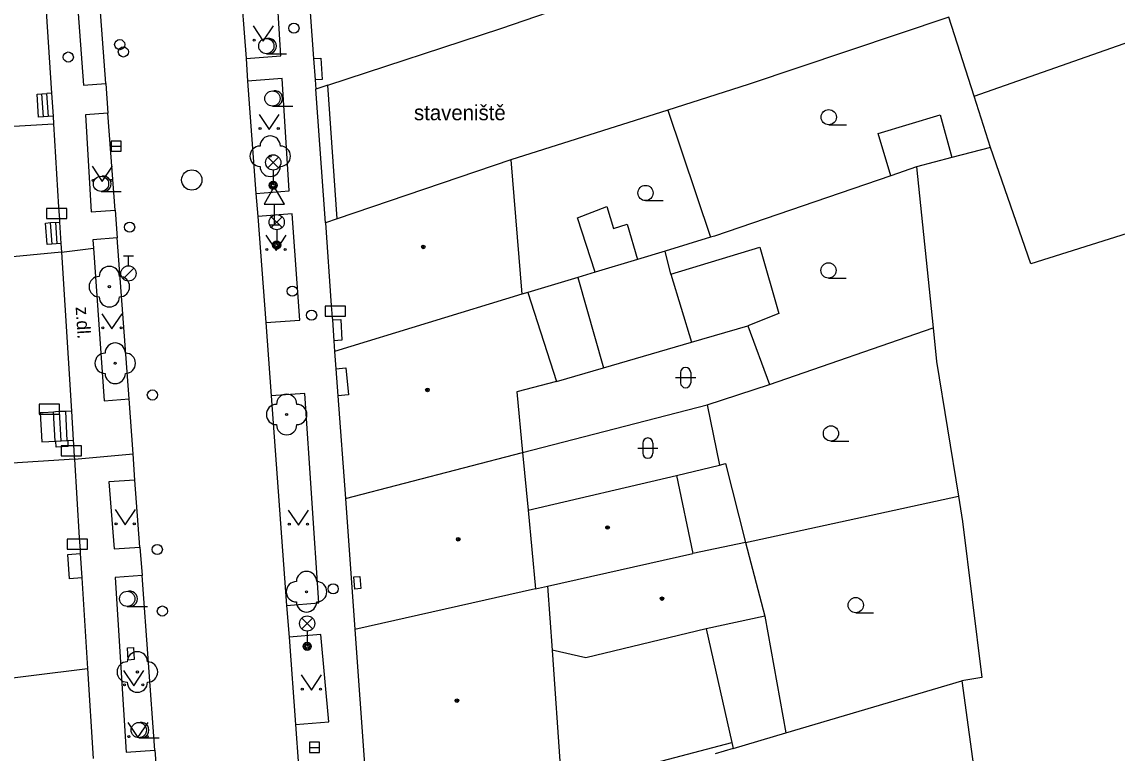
# Model space of a CAD drawing. Extents: x -596229 to -595156, y -1161237 to -1159376.
# Drawn here: x -596080.4 to -596026.5, y -1161166.8 to -1161130.8 of the extents above; entities that cross this region are included whole.
import ezdxf

# ---------------------------------------------------------------- set-up
doc = ezdxf.new("R2010")
doc.units = 0
for name, color, linetype in [('DOP - kresba z DSPS bez souradnic', 7, 'Continuous'), ('DOP - rozhrani ploch obecne', 7, 'Continuous'), ('Level 22', 7, 'Continuous'), ('Level 24', 7, 'Continuous'), ('Level 26', 7, 'Continuous'), ('Level 27', 7, 'Continuous'), ('Level 28', 7, 'Continuous'), ('Level 31', 7, 'Continuous'), ('Level 33', 7, 'Continuous'), ('Level 34', 7, 'Continuous'), ('Level 36', 7, 'Continuous'), ('Level 39', 7, 'Continuous'), ('silnoproud - povrch.  znaky a  RIS  skut. velikost', 7, 'Continuous'), ('slaboproud - povrch.  znaky a tel. budka skut. velikost', 7, 'Continuous'), ('TM - budovy zdene_ betonove - NP', 7, 'Continuous'), ('TM - budovy zdene_ betonove - VP', 7, 'Continuous'), ('TM - chodniky - VP', 7, 'Continuous'), ('TM - komunikace - VP', 7, 'Continuous'), ('TM - letecke snimky - pomocna linie', 7, 'Continuous'), ('TM - plot zdeny_ ohradni zed - VP', 7, 'Continuous'), ('TM - podezdivka plotu - VP', 7, 'Continuous'), ('TM - popis povrchu', 7, 'Continuous'), ('TM - poznamka', 7, 'Continuous'), ('TM - rozhrani mezi zpev. plochami mezi sebou - VP', 7, 'Continuous'), ('TM - schody - NP', 7, 'Continuous')]:
    doc.layers.add(name, color=color, linetype=linetype)

msp = doc.modelspace()

# ---------------------------------------------------------------- linework, layer by layer
at = {"layer": 'DOP - kresba z DSPS bez souradnic'}
for points in [[(-596053.09, -1161140.45), (-596051.65, -1161139.88)], [(-596051.65, -1161139.88), (-596051.32, -1161140.96)], [(-596052.22, -1161143.12), (-596053.09, -1161140.45)], [(-596051.32, -1161140.96), (-596050.65, -1161140.76)], [(-596050.65, -1161140.76), (-596050.13, -1161142.49)], [(-596047.48, -1161146.56), (-596044.71, -1161145.75)], [(-596051.81, -1161147.82), (-596047.48, -1161146.56)], [(-596054.13, -1161148.49), (-596051.81, -1161147.82)], [(-596048.22, -1161153.12), (-596046.1, -1161152.61)], [(-596052.66, -1161168.15), (-596045.49, -1161166.26)]]:
    msp.add_lwpolyline(points, dxfattribs=at)
at = {"layer": 'DOP - rozhrani ploch obecne'}
for points in [[(-596033.56, -1161134.46), (-596017.29, -1161128.73)], [(-596034.8, -1161130.57), (-596044.68, -1161133.89)], [(-596033.56, -1161134.46), (-596034.8, -1161130.57)], [(-596044.68, -1161133.89), (-596048.64, -1161135.15)], [(-596032.76, -1161136.99), (-596033.56, -1161134.46)], [(-596048.64, -1161135.15), (-596056.37, -1161137.59)], [(-596048.64, -1161135.15), (-596046.54, -1161141.4)], [(-596032.76, -1161136.99), (-596034.65, -1161137.48)], [(-596030.77, -1161142.7), (-596032.76, -1161136.99)], [(-596034.65, -1161137.48), (-596036.4, -1161137.94)], [(-596036.4, -1161137.94), (-596037.66, -1161138.37)], [(-596036.4, -1161137.94), (-596035.58, -1161145.86)], [(-596037.66, -1161138.37), (-596046.35, -1161141.34)], [(-596021.29, -1161139.72), (-596030.77, -1161142.7)], [(-596046.54, -1161141.4), (-596048.77, -1161142.08)], [(-596046.35, -1161141.34), (-596046.54, -1161141.4)], [(-596050.13, -1161142.49), (-596052.22, -1161143.12)], [(-596048.77, -1161142.08), (-596050.13, -1161142.49)], [(-596053.08, -1161143.38), (-596055.54, -1161144.12)], [(-596052.22, -1161143.12), (-596053.08, -1161143.38)], [(-596044.71, -1161145.75), (-596043.63, -1161148.65)], [(-596043.63, -1161148.65), (-596035.58, -1161145.86)], [(-596035.58, -1161145.86), (-596035.41, -1161147.52)], [(-596035.41, -1161147.52), (-596034.33, -1161154.14)], [(-596046.7, -1161149.64), (-596043.63, -1161148.65)], [(-596055.79, -1161151.99), (-596046.7, -1161149.64)], [(-596046.7, -1161149.64), (-596046.1, -1161152.61)], [(-596046.1, -1161152.61), (-596045.81, -1161152.53)], [(-596045.81, -1161152.53), (-596044.81, -1161156.41)], [(-596044.81, -1161156.41), (-596034.33, -1161154.14)], [(-596034.33, -1161154.14), (-596034.13, -1161155.39)], [(-596034.13, -1161155.39), (-596033.18, -1161163.06)], [(-596046.76, -1161160.67), (-596045.49, -1161166.26)], [(-596042.83, -1161165.79), (-596034.16, -1161163.23)], [(-596033.18, -1161163.06), (-596034.16, -1161163.23)], [(-596034.16, -1161163.23), (-596033.45, -1161168.51)], [(-596045.49, -1161166.26), (-596045.42, -1161166.55)], [(-596045.42, -1161166.55), (-596042.83, -1161165.79)], [(-596045.42, -1161166.55), (-596046.31, -1161166.81)]]:
    msp.add_lwpolyline(points, dxfattribs=at)
at = {"layer": 'Level 22'}
for centre in [(-596068.22, -1161137.41), (-596076.14, -1161143.83), (-596075.85, -1161147.6), (-596067.41, -1161150.12), (-596066.43, -1161158.84), (-596074.76, -1161162.79)]:
    msp.add_circle(centre, 0.05, dxfattribs=at)
for centre, start, end in [((-596068.22, -1161136.91), 0, 180), ((-596068.72, -1161137.41), 90, 270), ((-596067.72, -1161137.41), 270, 90), ((-596068.22, -1161137.91), 180, 0), ((-596076.14, -1161143.33), 0, 180), ((-596076.64, -1161143.83), 90, 270), ((-596075.64, -1161143.83), 270, 90), ((-596076.14, -1161144.33), 180, 0), ((-596075.85, -1161147.1), 0, 180), ((-596076.35, -1161147.6), 90, 270), ((-596075.35, -1161147.6), 270, 90), ((-596075.85, -1161148.1), 180, 0), ((-596067.41, -1161149.62), 0, 180), ((-596067.91, -1161150.12), 90, 270), ((-596066.91, -1161150.12), 270, 90), ((-596067.41, -1161150.62), 180, 0), ((-596066.43, -1161158.34), 0, 180), ((-596066.93, -1161158.84), 90, 270), ((-596065.93, -1161158.84), 270, 90), ((-596066.43, -1161159.34), 180, 0), ((-596074.76, -1161162.29), 0, 180), ((-596075.26, -1161162.79), 90, 270), ((-596074.26, -1161162.79), 270, 90), ((-596074.76, -1161163.29), 180, 0)]:
    msp.add_arc(centre, 0.5, start, end, dxfattribs=at)
at = {"layer": 'Level 24'}
for points in [[(-596079.227, -1161140.478), (-596078.227, -1161140.478), (-596078.227, -1161139.978), (-596079.227, -1161139.978)], [(-596065.517, -1161145.288), (-596064.517, -1161145.288), (-596064.517, -1161144.788), (-596065.517, -1161144.788)], [(-596079.588, -1161150.109), (-596078.588, -1161150.109), (-596078.588, -1161149.609), (-596079.588, -1161149.609)], [(-596078.517, -1161152.158), (-596077.517, -1161152.158), (-596077.517, -1161151.658), (-596078.517, -1161151.658)], [(-596078.217, -1161156.748), (-596077.217, -1161156.748), (-596077.217, -1161156.248), (-596078.217, -1161156.248)]]:
    msp.add_lwpolyline(points, close=True, dxfattribs=at)
at = {"layer": 'Level 26'}
for centre in [(-596078.16, -1161132.53), (-596075.14, -1161140.9), (-596074.02, -1161149.16)]:
    msp.add_circle(centre, 0.25, dxfattribs=at)
at = {"layer": 'Level 27'}
for p, q in [((-596076.05, -1161136.92), (-596075.55, -1161136.92)), ((-596066.29, -1161166.5), (-596065.79, -1161166.5))]:
    msp.add_line(p, q, dxfattribs=at)
for points in [[(-596076.05, -1161137.17), (-596075.55, -1161137.17), (-596075.55, -1161136.67), (-596076.05, -1161136.67)], [(-596066.29, -1161166.75), (-596065.79, -1161166.75), (-596065.79, -1161166.25), (-596066.29, -1161166.25)]]:
    msp.add_lwpolyline(points, close=True, dxfattribs=at)
msp.add_circle((-596072.08, -1161138.58), 0.5, dxfattribs=at)
at = {"layer": 'Level 28'}
for p, q in [((-596075.45, -1161142.305), (-596074.95, -1161142.305)), ((-596075.2, -1161142.805), (-596075.2, -1161142.305)), ((-596075.458, -1161143.452), (-596074.928, -1161142.922))]:
    msp.add_line(p, q, dxfattribs=at)
for centre, radius in [((-596067.05, -1161131.11), 0.25), ((-596075.63, -1161131.92), 0.25), ((-596075.45, -1161132.28), 0.25), ((-596075.2, -1161143.18), 0.375), ((-596066.18, -1161145.23), 0.25), ((-596073.78, -1161156.76), 0.25), ((-596065.12, -1161158.7), 0.25), ((-596073.53, -1161159.79), 0.25)]:
    msp.add_circle(centre, radius, dxfattribs=at)
at = {"layer": 'Level 31'}
msp.add_circle((-596067.13, -1161144.05), 0.25, dxfattribs=at)
at = {"layer": 'Level 33'}
for p, q in [((-596068.335, -1161137.98), (-596067.805, -1161137.45)), ((-596068.335, -1161137.45), (-596067.805, -1161137.98)), ((-596068.07, -1161138.09), (-596068.07, -1161138.84)), ((-596068.165, -1161140.92), (-596067.635, -1161140.39)), ((-596068.165, -1161140.39), (-596067.635, -1161140.92)), ((-596067.9, -1161141.03), (-596067.9, -1161141.78)), ((-596066.665, -1161160.67), (-596066.135, -1161160.14)), ((-596066.665, -1161160.14), (-596066.135, -1161160.67)), ((-596066.4, -1161160.78), (-596066.4, -1161161.53))]:
    msp.add_line(p, q, dxfattribs=at)
for centre, radius in [((-596068.07, -1161137.715), 0.375), ((-596068.07, -1161138.84), 0.2), ((-596068.07, -1161138.84), 0.145), ((-596068.07, -1161138.84), 0.0876), ((-596067.9, -1161140.655), 0.375), ((-596067.9, -1161141.78), 0.2), ((-596067.9, -1161141.78), 0.145), ((-596067.9, -1161141.78), 0.0876), ((-596066.4, -1161160.405), 0.375), ((-596066.4, -1161161.53), 0.2), ((-596066.4, -1161161.53), 0.145), ((-596066.4, -1161161.53), 0.0876)]:
    msp.add_circle(centre, radius, dxfattribs=at)
at = {"layer": 'Level 34'}
for p, q in [((-596068.02, -1161139.772), (-596068.02, -1161140.79)), ((-596068.27, -1161140.79), (-596067.77, -1161140.79))]:
    msp.add_line(p, q, dxfattribs=at)
msp.add_lwpolyline([(-596068.52, -1161139.772), (-596067.52, -1161139.772), (-596068.02, -1161138.906)], close=True, dxfattribs=at)
at = {"layer": 'Level 36'}
for p, q in [((-596068.41, -1161132.365), (-596067.41, -1161132.365)), ((-596068.11, -1161134.945), (-596067.11, -1161134.945)), ((-596040.72, -1161135.865), (-596039.845, -1161135.865)), ((-596076.55, -1161139.145), (-596075.55, -1161139.145)), ((-596049.74, -1161139.595), (-596048.865, -1161139.595)), ((-596040.73, -1161143.405), (-596039.855, -1161143.405)), ((-596048.266, -1161148.306), (-596047.266, -1161148.306)), ((-596048.016, -1161148.056), (-596048.016, -1161148.556)), ((-596047.516, -1161148.056), (-596047.516, -1161148.556)), ((-596049.876, -1161151.526), (-596049.876, -1161152.026)), ((-596049.376, -1161151.526), (-596049.376, -1161152.026)), ((-596040.61, -1161151.425), (-596039.735, -1161151.425)), ((-596050.126, -1161151.776), (-596049.126, -1161151.776)), ((-596075.26, -1161159.565), (-596074.26, -1161159.565)), ((-596039.39, -1161159.875), (-596038.515, -1161159.875)), ((-596074.69, -1161166.025), (-596073.69, -1161166.025))]:
    msp.add_line(p, q, dxfattribs=at)
for points in [[(-596069.06, -1161131), (-596068.56, -1161131.75), (-596068.06, -1161131)], [(-596068.77, -1161135.35), (-596068.27, -1161136.1), (-596067.77, -1161135.35)], [(-596076.99, -1161137.9), (-596076.49, -1161138.65), (-596075.99, -1161137.9)], [(-596068.43, -1161141.3), (-596067.93, -1161142.05), (-596067.43, -1161141.3)], [(-596076.51, -1161145.16), (-596076.01, -1161145.91), (-596075.51, -1161145.16)], [(-596075.86, -1161154.8), (-596075.36, -1161155.55), (-596074.86, -1161154.8)], [(-596067.33, -1161154.82), (-596066.83, -1161155.57), (-596066.33, -1161154.82)], [(-596075.44, -1161162.72), (-596074.94, -1161163.47), (-596074.44, -1161162.72)], [(-596066.69, -1161162.93), (-596066.19, -1161163.68), (-596065.69, -1161162.93)], [(-596075.23, -1161165.27), (-596074.73, -1161166.02), (-596074.23, -1161165.27)]]:
    msp.add_lwpolyline(points, dxfattribs=at)
for centre, radius in [((-596069.01, -1161131.7), 0.05), ((-596068.41, -1161131.99), 0.375), ((-596068.111, -1161131.7), 0.05), ((-596068.11, -1161134.57), 0.375), ((-596040.72, -1161135.49), 0.375), ((-596068.72, -1161136.05), 0.05), ((-596067.821, -1161136.05), 0.05), ((-596076.94, -1161138.6), 0.05), ((-596076.55, -1161138.77), 0.375), ((-596076.041, -1161138.6), 0.05), ((-596049.74, -1161139.22), 0.375), ((-596068.38, -1161142), 0.05), ((-596067.481, -1161142), 0.05), ((-596040.73, -1161143.03), 0.375), ((-596076.46, -1161145.86), 0.05), ((-596075.561, -1161145.86), 0.05), ((-596040.61, -1161151.05), 0.375), ((-596075.81, -1161155.5), 0.05), ((-596074.911, -1161155.5), 0.05), ((-596067.28, -1161155.52), 0.05), ((-596066.381, -1161155.52), 0.05), ((-596075.26, -1161159.19), 0.375), ((-596039.39, -1161159.5), 0.375), ((-596075.39, -1161163.42), 0.05), ((-596074.491, -1161163.42), 0.05), ((-596066.64, -1161163.63), 0.05), ((-596065.741, -1161163.63), 0.05), ((-596074.69, -1161165.65), 0.375), ((-596075.18, -1161165.97), 0.05), ((-596074.281, -1161165.97), 0.05)]:
    msp.add_circle(centre, radius, dxfattribs=at)
for centre, radius, start, end in [((-596068.285, -1161131.99), 0.375, 260.4059, 99.5941), ((-596067.985, -1161134.57), 0.375, 260.4059, 99.5941), ((-596076.425, -1161138.77), 0.375, 260.4059, 99.5941), ((-596047.766, -1161148.056), 0.25, 0, 180), ((-596047.766, -1161148.556), 0.25, 180, 0), ((-596049.626, -1161151.526), 0.25, 0, 180), ((-596049.626, -1161152.026), 0.25, 180, 0), ((-596075.135, -1161159.19), 0.375, 260.4059, 99.5941), ((-596074.565, -1161165.65), 0.375, 260.4059, 99.5941)]:
    msp.add_arc(centre, radius, start, end, dxfattribs=at)
at = {"layer": 'Level 39'}
for centre, radius in [((-596060.68, -1161141.87), 0.09), ((-596060.68, -1161141.87), 0.0398), ((-596060.48, -1161148.91), 0.09), ((-596060.48, -1161148.91), 0.0398), ((-596051.61, -1161155.68), 0.09), ((-596051.61, -1161155.68), 0.0398), ((-596058.96, -1161156.26), 0.09), ((-596058.96, -1161156.26), 0.0398), ((-596048.93, -1161159.18), 0.09), ((-596048.93, -1161159.18), 0.0398), ((-596059.03, -1161164.2), 0.09), ((-596059.03, -1161164.2), 0.0398)]:
    msp.add_circle(centre, radius, dxfattribs=at)
at = {"layer": 'silnoproud - povrch.  znaky a  RIS  skut. velikost'}
for points in [[(-596078.16, -1161151.7), (-596078.76, -1161151.73), (-596078.77, -1161151.43)], [(-596078.16, -1161151.7), (-596078.17, -1161151.4)], [(-596064.1, -1161158.11), (-596063.81, -1161158.09), (-596063.76, -1161158.68), (-596064.06, -1161158.71)], [(-596064.06, -1161158.71), (-596064.1, -1161158.11)]]:
    msp.add_lwpolyline(points, dxfattribs=at)
at = {"layer": 'slaboproud - povrch.  znaky a tel. budka skut. velikost'}
msp.add_lwpolyline([(-596074.95, -1161161.58), (-596074.91, -1161162.18), (-596075.21, -1161162.2), (-596075.25, -1161161.6), (-596074.95, -1161161.58)], dxfattribs=at)
at = {"layer": 'TM - budovy zdene_ betonove - NP'}
for points in [[(-596066.09, -1161132.6), (-596065.73, -1161132.58), (-596065.66, -1161133.64), (-596066.01, -1161133.66)], [(-596078.91, -1161135.44), (-596079.63, -1161135.49), (-596079.7, -1161134.36), (-596079.46, -1161134.34), (-596079.21, -1161134.33)], [(-596078.99, -1161134.31), (-596079.21, -1161134.33)], [(-596078.53, -1161141.71), (-596079.2, -1161141.75), (-596079.28, -1161140.7), (-596079.03, -1161140.68), (-596078.59, -1161140.65)], [(-596065.16, -1161145.46), (-596064.75, -1161145.44), (-596064.7, -1161146.47), (-596065.09, -1161146.49)], [(-596064.99, -1161147.88), (-596064.49, -1161147.83), (-596064.37, -1161149.16), (-596064.89, -1161149.2)], [(-596078.01, -1161149.95), (-596078.29, -1161149.97), (-596078.59, -1161149.98), (-596078.79, -1161149.99), (-596078.89, -1161150), (-596079.39, -1161150.03), (-596079.54, -1161150.04), (-596079.46, -1161151.47), (-596078.77, -1161151.43)], [(-596078.77, -1161151.43), (-596078.51, -1161151.41), (-596078.22, -1161151.4), (-596078.17, -1161151.4)], [(-596078.17, -1161151.4), (-596077.92, -1161151.38)], [(-596077.5, -1161158.15), (-596078.1, -1161158.2), (-596078.18, -1161157.01), (-596077.57, -1161156.96)]]:
    msp.add_lwpolyline(points, dxfattribs=at)
at = {"layer": 'TM - budovy zdene_ betonove - VP'}
for points in [[(-596079.56, -1161125.65), (-596079.52, -1161126.25), (-596078.99, -1161134.31)], [(-596066.56, -1161126.03), (-596066.09, -1161132.6)], [(-596056.87, -1161131.13), (-596052.8, -1161129.73)], [(-596065.39, -1161133.92), (-596056.87, -1161131.13)], [(-596066.09, -1161132.6), (-596066.01, -1161133.66)], [(-596066.01, -1161133.66), (-596065.98, -1161134.11)], [(-596065.39, -1161133.92), (-596065.98, -1161134.11)], [(-596078.99, -1161134.31), (-596078.91, -1161135.44)], [(-596078.91, -1161135.44), (-596078.89, -1161135.82)], [(-596095.38, -1161136.79), (-596078.89, -1161135.82)], [(-596078.89, -1161135.82), (-596078.64, -1161139.92), (-596078.6, -1161140.52), (-596078.59, -1161140.65)], [(-596056.37, -1161137.59), (-596064.92, -1161140.49)], [(-596056.37, -1161137.59), (-596055.83, -1161144.2)], [(-596078.59, -1161140.65), (-596078.53, -1161141.71)], [(-596064.92, -1161140.49), (-596065.5, -1161140.69)], [(-596065.5, -1161140.69), (-596065.21, -1161144.75), (-596065.17, -1161145.35), (-596065.16, -1161145.46)], [(-596078.53, -1161141.71), (-596078.5, -1161142.13)], [(-596078.5, -1161142.13), (-596088.27, -1161143.06)], [(-596078.5, -1161142.13), (-596078.01, -1161149.95)], [(-596055.54, -1161144.12), (-596055.83, -1161144.2)], [(-596055.54, -1161144.12), (-596054.13, -1161148.49)], [(-596055.83, -1161144.2), (-596065.05, -1161147.02)], [(-596065.16, -1161145.46), (-596065.09, -1161146.49)], [(-596065.09, -1161146.49), (-596065.05, -1161147.02)], [(-596065.05, -1161147.02), (-596064.99, -1161147.88)], [(-596064.99, -1161147.88), (-596064.89, -1161149.2)], [(-596054.13, -1161148.49), (-596056.08, -1161149)], [(-596056.08, -1161149), (-596055.79, -1161151.99)], [(-596064.89, -1161149.2), (-596064.52, -1161154.25)], [(-596078.01, -1161149.95), (-596077.92, -1161151.38)], [(-596077.92, -1161151.38), (-596077.9, -1161151.6), (-596077.87, -1161152.2), (-596077.86, -1161152.31)], [(-596064.52, -1161154.25), (-596055.79, -1161151.99)], [(-596055.79, -1161151.99), (-596055.52, -1161154.82)], [(-596077.86, -1161152.31), (-596087.83, -1161152.96)], [(-596077.86, -1161152.31), (-596077.62, -1161156.19), (-596077.58, -1161156.79), (-596077.57, -1161156.96)], [(-596055.52, -1161154.82), (-596048.22, -1161153.12)], [(-596048.22, -1161153.12), (-596047.41, -1161156.96)], [(-596064.52, -1161154.25), (-596064.06, -1161160.7)], [(-596055.52, -1161154.82), (-596055.15, -1161158.7)], [(-596044.81, -1161156.41), (-596047.41, -1161156.96)], [(-596044.81, -1161156.41), (-596043.87, -1161160.04)], [(-596077.57, -1161156.96), (-596077.5, -1161158.15)], [(-596054.56, -1161158.57), (-596047.41, -1161156.96)], [(-596077.5, -1161158.15), (-596077.22, -1161162.61)], [(-596055.15, -1161158.7), (-596064.06, -1161160.7)], [(-596055.15, -1161158.7), (-596054.56, -1161158.57)], [(-596054.56, -1161158.57), (-596054.34, -1161161.71)], [(-596043.87, -1161160.04), (-596046.76, -1161160.67)], [(-596064.06, -1161160.7), (-596063.33, -1161170.76)], [(-596046.76, -1161160.67), (-596052.68, -1161162.09)], [(-596052.68, -1161162.09), (-596054.34, -1161161.71)], [(-596054.34, -1161161.71), (-596053.93, -1161167.65)], [(-596091.62, -1161164.4), (-596077.22, -1161162.61)], [(-596077.22, -1161162.61), (-596076.94, -1161167.05)]]:
    msp.add_lwpolyline(points, dxfattribs=at)
at = {"layer": 'TM - chodniky - VP'}
for points in [[(-596078.03, -1161125.54), (-596077.41, -1161133.92), (-596076.32, -1161133.84)], [(-596069.41, -1161132.6), (-596067.7, -1161132.47), (-596067.95, -1161128.45), (-596069.71, -1161128.58)], [(-596068.92, -1161139.24), (-596067.29, -1161139.12), (-596067.63, -1161133.59), (-596069.33, -1161133.72)], [(-596076.21, -1161135.3), (-596077.31, -1161135.38), (-596077.04, -1161140.15), (-596075.86, -1161140.06)], [(-596068.44, -1161145.6), (-596066.76, -1161145.47), (-596067.14, -1161140.25), (-596068.83, -1161140.38)], [(-596075.76, -1161141.43), (-596076.95, -1161141.52), (-596076.92, -1161141.93)], [(-596076.92, -1161141.93), (-596076.4, -1161149.44), (-596075.17, -1161149.35)], [(-596067.41, -1161159.51), (-596065.82, -1161159.39), (-596066.52, -1161149.08), (-596068.17, -1161149.2)], [(-596074.88, -1161153.35), (-596076.16, -1161153.44), (-596075.9, -1161156.73), (-596074.64, -1161156.64)], [(-596074.53, -1161158.04), (-596075.85, -1161158.14), (-596075.31, -1161166.74), (-596073.9, -1161166.64)], [(-596066.97, -1161165.37), (-596065.33, -1161165.25), (-596065.72, -1161160.95), (-596067.29, -1161161.07)]]:
    msp.add_lwpolyline(points, dxfattribs=at)
at = {"layer": 'TM - komunikace - VP'}
for points in [[(-596076.32, -1161133.84), (-596076.94, -1161125.47)], [(-596069.71, -1161128.58), (-596069.41, -1161132.6)], [(-596069.41, -1161132.6), (-596069.33, -1161133.72)], [(-596076.32, -1161133.84), (-596076.21, -1161135.3)], [(-596069.33, -1161133.72), (-596068.92, -1161139.24)], [(-596075.86, -1161140.06), (-596076.21, -1161135.3)], [(-596068.92, -1161139.24), (-596068.83, -1161140.38)], [(-596075.86, -1161140.06), (-596075.76, -1161141.43)], [(-596068.83, -1161140.38), (-596068.44, -1161145.6)], [(-596075.17, -1161149.35), (-596075.76, -1161141.43)], [(-596068.44, -1161145.6), (-596068.17, -1161149.2)], [(-596074.97, -1161152.05), (-596075.17, -1161149.35)], [(-596068.17, -1161149.2), (-596067.41, -1161159.51)], [(-596074.88, -1161153.35), (-596074.97, -1161152.05)], [(-596074.64, -1161156.64), (-596074.88, -1161153.35)], [(-596074.64, -1161156.64), (-596074.53, -1161158.04)], [(-596073.9, -1161166.64), (-596074.53, -1161158.04)], [(-596067.41, -1161159.51), (-596067.29, -1161161.07)], [(-596067.29, -1161161.07), (-596066.97, -1161165.37)], [(-596066.97, -1161165.37), (-596066.82, -1161167.41)], [(-596073.9, -1161166.64), (-596073.79, -1161168.16)]]:
    msp.add_lwpolyline(points, dxfattribs=at)
at = {"layer": 'TM - letecke snimky - pomocna linie'}
for points in [[(-596037.66, -1161138.37), (-596038.28, -1161136.29), (-596035.23, -1161135.37), (-596034.65, -1161137.48)], [(-596048.49, -1161143.21), (-596044.11, -1161141.89), (-596043.18, -1161145.15), (-596044.71, -1161145.75)], [(-596048.49, -1161143.21), (-596048.77, -1161142.08)], [(-596053.08, -1161143.38), (-596051.81, -1161147.82)], [(-596048.49, -1161143.21), (-596047.48, -1161146.56)], [(-596043.87, -1161160.04), (-596042.83, -1161165.79)]]:
    msp.add_lwpolyline(points, dxfattribs=at)
at = {"layer": 'TM - plot zdeny_ ohradni zed - VP'}
msp.add_lwpolyline([(-596064.92, -1161140.49), (-596065.39, -1161133.92)], dxfattribs=at)
at = {"layer": 'TM - podezdivka plotu - VP'}
msp.add_lwpolyline([(-596065.5, -1161140.69), (-596065.98, -1161134.11)], dxfattribs=at)
at = {"layer": 'TM - rozhrani mezi zpev. plochami mezi sebou - VP'}
for points in [[(-596078.5, -1161142.13), (-596076.92, -1161141.93)], [(-596077.86, -1161152.31), (-596074.97, -1161152.05)]]:
    msp.add_lwpolyline(points, dxfattribs=at)
at = {"layer": 'TM - schody - NP'}
for points in [[(-596079.38, -1161135.47), (-596079.46, -1161134.34)], [(-596079.13, -1161135.46), (-596079.21, -1161134.33)], [(-596078.96, -1161141.74), (-596079.03, -1161140.68)], [(-596078.71, -1161141.72), (-596078.78, -1161140.66)], [(-596078.81, -1161151.43), (-596078.89, -1161150)], [(-596078.51, -1161151.41), (-596078.59, -1161149.98)], [(-596078.21, -1161151.4), (-596078.29, -1161149.97)]]:
    msp.add_lwpolyline(points, dxfattribs=at)

# ---------------------------------------------------------------- texts
at = {"layer": 'TM - popis povrchu'}
msp.add_text('z.dl.', height=0.65, rotation=273.6, dxfattribs=at).set_placement((-596077.8, -1161144.83))
at = {"layer": 'TM - poznamka'}
msp.add_text('staveniště', height=0.75, dxfattribs=at).set_placement((-596061.14, -1161135.64))

doc.saveas('drawing.dxf')
